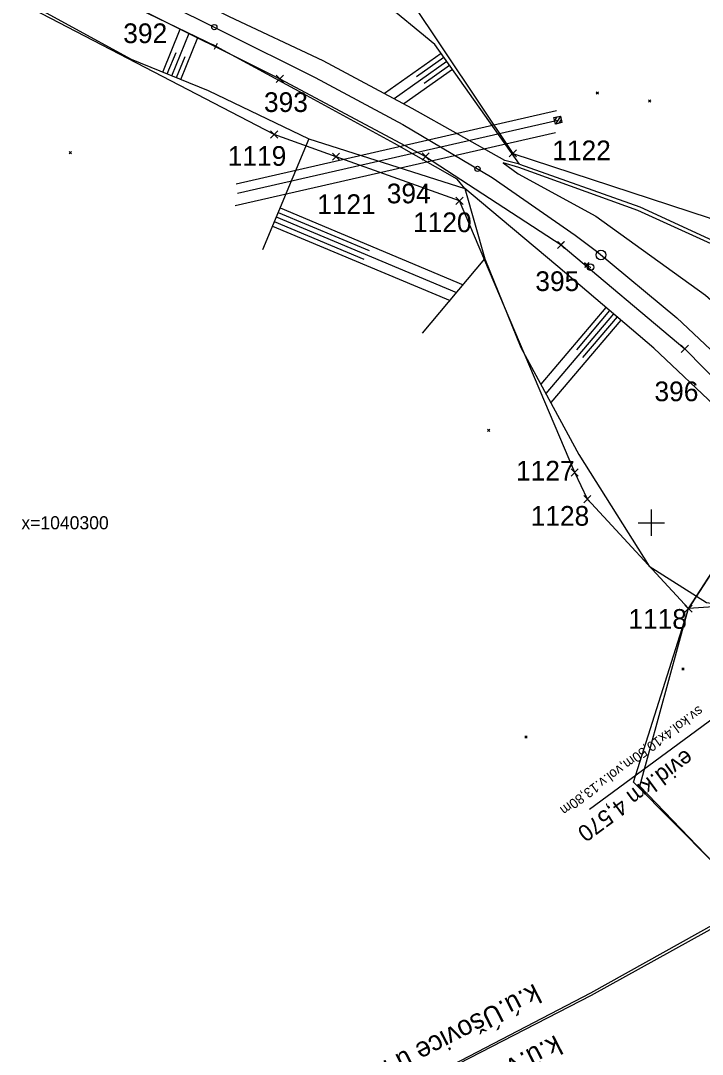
# Model space of a CAD drawing. Extents: x -866402 to -860377, y -1041908 to -1038598.
# Drawn here: x -865196.1 to -865092.2, y -1040381 to -1040223.5 of the extents above; entities that cross this region are included whole.
import ezdxf

# ---------------------------------------------------------------- set-up
doc = ezdxf.new("R2010")
doc.units = 0
for name, color, linetype in [('PS 02 trasa', 7, 'Continuous'), ('SZDC', 7, 'Continuous'), ('Vrstva 1', 7, 'Continuous'), ('Vrstva 11', 7, 'Continuous'), ('Vrstva 18', 7, 'Continuous'), ('Vrstva 25', 7, 'Continuous'), ('Vrstva 48', 7, 'Continuous'), ('Vrstva 49', 7, 'Continuous'), ('Vrstva 5', 7, 'Continuous'), ('Vrstva 55', 7, 'Continuous'), ('Vrstva 60', 7, 'Continuous'), ('Vrstva 7', 7, 'Continuous')]:
    doc.layers.add(name, color=color, linetype=linetype)

msp = doc.modelspace()

# ---------------------------------------------------------------- linework, layer by layer
at = {"layer": 'PS 02 trasa'}
msp.add_lwpolyline([(-865201.38, -1040210.15), (-865178.79, -1040221.3), (-865156.62, -1040232.4), (-865134.38, -1040244.23), (-865113.74, -1040257.69), (-865094.87, -1040273.5), (-865077.35, -1040291.34), (-865062.3, -1040310.94), (-865049.41, -1040332.02), (-865043.38, -1040343.59), (-865039, -1040354.42), (-865035.54, -1040362.86), (-865031.09, -1040377.83), (-865026.39, -1040376.13), (-865020.81, -1040401.67)], dxfattribs=at)
at = {"layer": 'SZDC'}
for points in [[(-865381.32, -1039975.48), (-865364.16, -1040003.66), (-865343.47, -1040025.47), (-865358.93, -1040046.69), (-865347.26, -1040054.41), (-865337.46, -1040076.98), (-865333.56, -1040085.78), (-865314.1, -1040109.68), (-865297.21, -1040133.13), (-865251.84, -1040161.5), (-865221.54, -1040180.39), (-865167.51, -1040203.13), (-865136.9, -1040220.12), (-865121.09, -1040243.74), (-865091.16, -1040253.56), (-865065.24, -1040268.27), (-865053.91, -1040285.28), (-865043.13, -1040305.31), (-865029.04, -1040320.43), (-865023.67, -1040361.98), (-865022.71, -1040375.04), (-865013.7, -1040387.94)], [(-865030.67, -1040387.26), (-865059.89, -1040365.76), (-865072.56, -1040348.33), (-865079.84, -1040338.31), (-865073.7, -1040321.53), (-865078.26, -1040311.98), (-865094.32, -1040313.08), (-865109.73, -1040296.41), (-865111.66, -1040292.34), (-865129.22, -1040250.97), (-865148.04, -1040244.25), (-865157.46, -1040240.87), (-865212.59, -1040212.22)]]:
    msp.add_lwpolyline(points, dxfattribs=at)
at = {"layer": 'Vrstva 1'}
for points in [[(-865197.91, -1040208.93), (-865193.4, -1040211.18), (-865165.29, -1040225.16)], [(-865165.29, -1040225.16), (-865151.24, -1040232.21), (-865137.86, -1040239.33), (-865124.26, -1040247.44), (-865111.59, -1040256.18), (-865108.33, -1040258.65), (-865096.07, -1040268.77), (-865084.94, -1040279.3), (-865079.02, -1040285.51), (-865069.15, -1040297.13), (-865059.64, -1040310.07), (-865051.42, -1040323.06), (-865045.86, -1040333.01), (-865041.97, -1040340.79), (-865040.53, -1040343.87), (-865033.95, -1040359.82), (-865028.88, -1040375.34), (-865027.36, -1040380.88), (-865025.53, -1040388.56), (-865022.55, -1040404.7), (-865020.67, -1040420.97), (-865019.42, -1040438.2), (-865018.38, -1040455.78)], [(-865145.02, -1040390.24), (-865109.21, -1040371.59), (-865084.53, -1040357.84), (-865102.68, -1040339.5), (-865094.32, -1040313.08), (-865065.24, -1040268.27), (-865053.91, -1040285.28), (-865029.04, -1040320.43), (-865023.67, -1040361.98), (-865022.71, -1040375.04), (-865013.7, -1040387.94)]]:
    msp.add_lwpolyline(points, dxfattribs=at)
for centre in [(-865166.59, -1040224.51), (-865126.48, -1040246.11)]:
    msp.add_circle(centre, 0.4, dxfattribs=at)
at = {"layer": 'Vrstva 11'}
for p, q in [((-865114.36, -1040238.2), (-865114.72, -1040238.76)), ((-865113.85, -1040238.08), (-865114.6, -1040239.28)), ((-865113.73, -1040238.6), (-865114.08, -1040239.16))]:
    msp.add_line(p, q, dxfattribs=at)
msp.add_lwpolyline([(-865113.63, -1040239.06), (-865114.6, -1040239.28), (-865114.83, -1040238.3), (-865113.85, -1040238.08)], close=True, dxfattribs=at)
at = {"layer": 'Vrstva 18'}
msp.add_line((-865063.17, -1040309.68), (-865109.41, -1040343.67), dxfattribs=at)
at = {"layer": 'Vrstva 25'}
for p, q in [((-865163.27, -1040248.36), (-865114.42, -1040237.23)), ((-865163.08, -1040249.81), (-865114.23, -1040238.68)), ((-865163.43, -1040251.68), (-865114.58, -1040240.55))]:
    msp.add_line(p, q, dxfattribs=at)
at = {"layer": 'Vrstva 48'}
for p, q in [((-865174.46, -1040231.36), (-865171.78, -1040224.81)), ((-865173.07, -1040231.92), (-865170.43, -1040225.46)), ((-865171.68, -1040232.49), (-865169.08, -1040226.12)), ((-865173.76, -1040231.64), (-865172.43, -1040228.39)), ((-865172.37, -1040232.21), (-865171.06, -1040229)), ((-865132.03, -1040228.52), (-865140.67, -1040234.64)), ((-865131.17, -1040229.74), (-865139.19, -1040235.43)), ((-865131.6, -1040229.13), (-865135.76, -1040232.08)), ((-865130.3, -1040230.97), (-865137.71, -1040236.22)), ((-865130.73, -1040230.35), (-865134.59, -1040233.09)), ((-865157.16, -1040253.43), (-865129.66, -1040264.95)), ((-865156.87, -1040252.74), (-865143.01, -1040258.54)), ((-865156.58, -1040252.04), (-865128.65, -1040263.74)), ((-865157.74, -1040254.81), (-865130.66, -1040266.15)), ((-865157.45, -1040254.12), (-865143.8, -1040259.84)), ((-865106.91, -1040267.2), (-865116.84, -1040278.88)), ((-865105.77, -1040268.17), (-865116.08, -1040280.3)), ((-865104.62, -1040269.15), (-865115.31, -1040281.71)), ((-865106.34, -1040267.69), (-865111.4, -1040273.64)), ((-865105.2, -1040268.66), (-865110.45, -1040274.83))]:
    msp.add_line(p, q, dxfattribs=at)
at = {"layer": 'Vrstva 49'}
for p, q in [((-865108.4, -1040234.35), (-865108.05, -1040234.7)), ((-865108.4, -1040234.7), (-865108.05, -1040234.35)), ((-865100.4, -1040235.57), (-865100.05, -1040235.92)), ((-865100.4, -1040235.92), (-865100.05, -1040235.57)), ((-865152.17, -1040241.51), (-865159.25, -1040258.43)), ((-865152.17, -1040241.51), (-865128.42, -1040249.11)), ((-865188.72, -1040243.47), (-865188.36, -1040243.82)), ((-865188.72, -1040243.82), (-865188.36, -1040243.47)), ((-865120.17, -1040245.91), (-865122.57, -1040245.19)), ((-865120.07, -1040245.4), (-865122.3, -1040244.83)), ((-865120.07, -1040245.4), (-865101.72, -1040251.88)), ((-865102.03, -1040252.44), (-865120.17, -1040245.91)), ((-865083.86, -1040260.71), (-865102.03, -1040252.44)), ((-865101.72, -1040251.88), (-865083.86, -1040260.12)), ((-865134.85, -1040271.15), (-865125.34, -1040259.8)), ((-865124.96, -1040285.75), (-865124.6, -1040286.11)), ((-865124.96, -1040286.11), (-865124.6, -1040285.75)), ((-865095.35, -1040322.11), (-865095, -1040322.46)), ((-865095.35, -1040322.46), (-865095, -1040322.11)), ((-865119.25, -1040332.46), (-865118.9, -1040332.81)), ((-865119.25, -1040332.81), (-865118.9, -1040332.46))]:
    msp.add_line(p, q, dxfattribs=at)
for points in [[(-865120.07, -1040245.4), (-865133, -1040227.16), (-865149.54, -1040213.53), (-865167.8, -1040203.55), (-865196.59, -1040192.05), (-865209.96, -1040185.39), (-865225.52, -1040180.24), (-865242.16, -1040168.66), (-865263.47, -1040155.47), (-865269.65, -1040152.18), (-865282.63, -1040143.33), (-865297.15, -1040134.4), (-865306.55, -1040120.68)], [(-865122.3, -1040244.83), (-865136.42, -1040236.91), (-865150, -1040229.66), (-865164.28, -1040222.95), (-865192.27, -1040208.77), (-865206.2, -1040201.73), (-865219.98, -1040194.42), (-865234.23, -1040186.65), (-865247.46, -1040177.9), (-865260.06, -1040168.59), (-865273.13, -1040158.48), (-865285.59, -1040147.84), (-865298.1, -1040136.14)], [(-865298.43, -1040144.73), (-865290.36, -1040153.46), (-865278.7, -1040164.32), (-865263.96, -1040177.27), (-865249.36, -1040188.31), (-865232.62, -1040199.15), (-865215.4, -1040209.16), (-865197.81, -1040219.26), (-865179.25, -1040229.4), (-865167.55, -1040234.18), (-865152.17, -1040241.51)], [(-865128.42, -1040249.11), (-865129.57, -1040247.66), (-865139.14, -1040242.25), (-865152.53, -1040234.94), (-865166.3, -1040227.46), (-865194.4, -1040213.85), (-865208.27, -1040207.04)], [(-865122.57, -1040245.19), (-865120.26, -1040246.84), (-865108.46, -1040253.31), (-865091.73, -1040265.36), (-865081.13, -1040274.7), (-865077.06, -1040279.79), (-865076.06, -1040282.57)], [(-865128.42, -1040249.11), (-865125.34, -1040259.8), (-865119.86, -1040273.31), (-865111.03, -1040289.62), (-865100.33, -1040306.62), (-865091.57, -1040312.13), (-865085.57, -1040313.08), (-865080.01, -1040312.02), (-865074.92, -1040310.18), (-865070.17, -1040306.74)], [(-865085.29, -1040286.69), (-865089.5, -1040282.96), (-865099.62, -1040273.4), (-865114.25, -1040260.96), (-865124.58, -1040252.31), (-865128.42, -1040249.11)]]:
    msp.add_lwpolyline(points, dxfattribs=at)
at = {"layer": 'Vrstva 5'}
for p, q in [((-865100, -1040298), (-865100, -1040302)), ((-865102, -1040300), (-865098, -1040300))]:
    msp.add_line(p, q, dxfattribs=at)
at = {"layer": 'Vrstva 55'}
for points in [[(-865094.38, -1040313.2), (-865077.54, -1040287.27), (-865072.28, -1040279.38), (-865065.15, -1040268.59)], [(-865156.33, -1040396.26), (-865109.11, -1040371.96), (-865084.31, -1040358.25), (-865101.75, -1040340.14), (-865094.38, -1040313.2)]]:
    msp.add_lwpolyline(points, dxfattribs=at)
at = {"layer": 'Vrstva 60'}
for p, q in [((-865156.17, -1040232.85), (-865157.17, -1040231.85)), ((-865156.17, -1040231.95), (-865157.17, -1040232.95)), ((-865157.07, -1040232.85), (-865156.07, -1040231.85)), ((-865157.07, -1040231.95), (-865156.07, -1040232.95)), ((-865156.62, -1040232.4), (-865156.62, -1040232.4)), ((-865157.01, -1040241.32), (-865158.01, -1040240.32)), ((-865157.01, -1040240.42), (-865158.01, -1040241.42)), ((-865157.91, -1040241.32), (-865156.91, -1040240.32)), ((-865157.91, -1040240.42), (-865156.91, -1040241.42)), ((-865157.46, -1040240.87), (-865157.46, -1040240.87)), ((-865147.59, -1040244.7), (-865148.59, -1040243.7)), ((-865147.59, -1040243.8), (-865148.59, -1040244.8)), ((-865148.49, -1040244.7), (-865147.49, -1040243.7)), ((-865148.49, -1040243.8), (-865147.49, -1040244.8)), ((-865133.93, -1040244.68), (-865134.93, -1040243.68)), ((-865133.93, -1040243.78), (-865134.93, -1040244.78)), ((-865134.83, -1040244.68), (-865133.83, -1040243.68)), ((-865134.83, -1040243.78), (-865133.83, -1040244.78)), ((-865120.64, -1040244.19), (-865121.64, -1040243.19)), ((-865120.64, -1040243.29), (-865121.64, -1040244.29)), ((-865121.54, -1040244.19), (-865120.54, -1040243.19)), ((-865121.54, -1040243.29), (-865120.54, -1040244.29)), ((-865121.09, -1040243.74), (-865121.09, -1040243.74)), ((-865148.04, -1040244.25), (-865148.04, -1040244.25)), ((-865134.38, -1040244.23), (-865134.38, -1040244.23)), ((-865128.77, -1040251.42), (-865129.77, -1040250.42)), ((-865128.77, -1040250.52), (-865129.77, -1040251.52)), ((-865129.67, -1040251.42), (-865128.67, -1040250.42)), ((-865129.67, -1040250.52), (-865128.67, -1040251.52)), ((-865129.22, -1040250.97), (-865129.22, -1040250.97)), ((-865113.3, -1040258.14), (-865114.3, -1040257.14)), ((-865113.3, -1040257.24), (-865114.3, -1040258.24)), ((-865114.2, -1040258.14), (-865113.2, -1040257.14)), ((-865114.2, -1040257.24), (-865113.2, -1040258.24)), ((-865113.74, -1040257.69), (-865113.74, -1040257.69)), ((-865094.42, -1040273.95), (-865095.42, -1040272.95)), ((-865094.42, -1040273.05), (-865095.42, -1040274.05)), ((-865095.32, -1040273.95), (-865094.32, -1040272.95)), ((-865095.32, -1040273.05), (-865094.32, -1040274.05)), ((-865094.87, -1040273.5), (-865094.87, -1040273.5)), ((-865111.21, -1040292.79), (-865112.21, -1040291.79)), ((-865111.21, -1040291.89), (-865112.21, -1040292.89)), ((-865112.11, -1040292.79), (-865111.11, -1040291.79)), ((-865112.11, -1040291.89), (-865111.11, -1040292.89)), ((-865111.66, -1040292.34), (-865111.66, -1040292.34)), ((-865109.28, -1040296.86), (-865110.28, -1040295.86)), ((-865110.18, -1040296.86), (-865109.18, -1040295.86)), ((-865109.28, -1040295.96), (-865110.28, -1040296.96)), ((-865110.18, -1040295.96), (-865109.18, -1040296.96)), ((-865109.73, -1040296.41), (-865109.73, -1040296.41)), ((-865093.87, -1040313.53), (-865094.87, -1040312.53)), ((-865093.87, -1040312.63), (-865094.87, -1040313.63)), ((-865094.77, -1040313.53), (-865093.77, -1040312.53)), ((-865094.77, -1040312.63), (-865093.77, -1040313.63)), ((-865094.32, -1040313.08), (-865094.32, -1040313.08))]:
    msp.add_line(p, q, dxfattribs=at)
at = {"layer": 'Vrstva 7'}
for p, q in [((-865165.89, -1040227.65), (-865166.78, -1040227.2)), ((-865166.56, -1040227.87), (-865166.11, -1040226.98)), ((-865109.41, -1040261.05), (-865110.18, -1040260.41)), ((-865110.11, -1040261.12), (-865109.48, -1040260.35)), ((-865109.31, -1040261.09), (-865109.21, -1040261.09))]:
    msp.add_line(p, q, dxfattribs=at)
for centre, radius in [((-865107.66, -1040259.21), 0.75), ((-865109.26, -1040261.09), 0.5)]:
    msp.add_circle(centre, radius, dxfattribs=at)

# ---------------------------------------------------------------- texts
at = {"layer": 'Vrstva 18'}
for s, height, rotation, p in [('sv.kol.4x10,50m,vol.v.13,80m', 1.5, 216.3239, (-865092.75, -1040327.81)), ('evid.km 4,570', 2.5, 216.4064, (-865094.71, -1040334.4))]:
    msp.add_text(s, height=height, rotation=rotation, dxfattribs=at).set_placement(p)
at = {"layer": 'Vrstva 5'}
msp.add_text('x=1040300', height=2, dxfattribs=at).set_placement((-865196, -1040301))
at = {"layer": 'Vrstva 55'}
for s, p in [('k.ú.Úšovice u ML', (-865117.82, -1040370.12)), ('k.ú.Vlkovice u ML', (-865114.59, -1040377.95))]:
    msp.add_text(s, height=3, rotation=207.2347, dxfattribs=at).set_placement(p)
at = {"layer": 'Vrstva 60'}
for s, p in [('392', (-865180.47, -1040226.95)), ('393', (-865159.02, -1040237.44)), ('1122', (-865115.08, -1040244.79)), ('1119', (-865164.54, -1040245.64)), ('394', (-865140.31, -1040251.35)), ('1121', (-865150.91, -1040252.98)), ('1120', (-865136.3, -1040255.74)), ('395', (-865117.66, -1040264.71)), ('396', (-865099.5, -1040281.49)), ('1127', (-865120.61, -1040293.57)), ('1128', (-865118.37, -1040300.45)), ('1118', (-865103.48, -1040316.15))]:
    msp.add_text(s, height=3, dxfattribs=at).set_placement(p)

doc.saveas('drawing.dxf')
